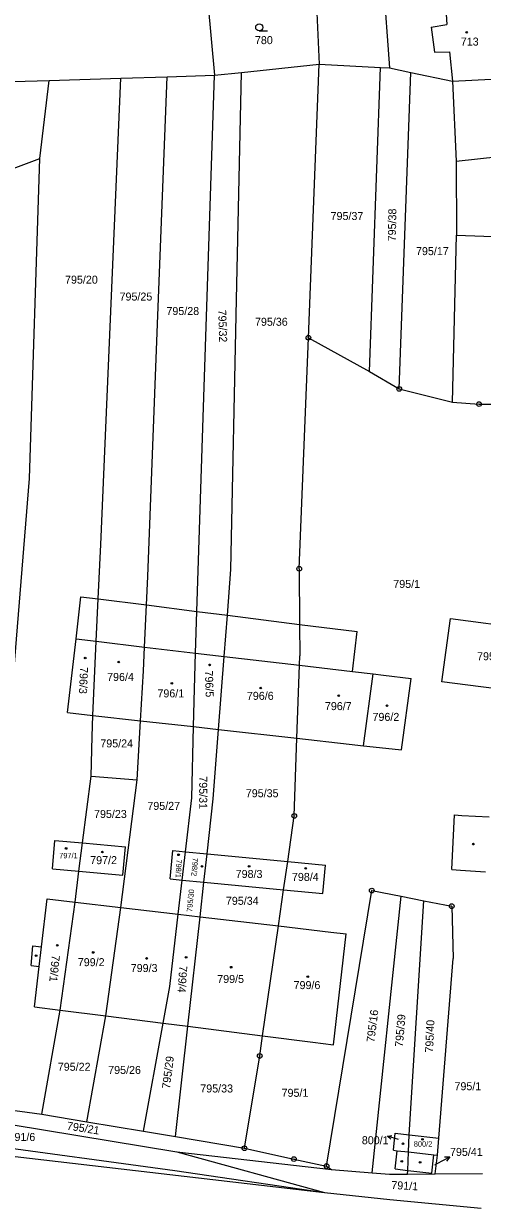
# Model space of a CAD drawing. Extents: x -779596 to -776743, y -1030330 to -1024513.
# Drawn here: x -777938.4 to -777841, y -1025297.1 to -1025045.8 of the extents above; entities that cross this region are included whole.
import ezdxf

# ---------------------------------------------------------------- set-up
doc = ezdxf.new("R2010")
doc.units = 0
for name, color, linetype in [('hranice parcel', 7, 'Continuous'), ('hranice vnitřní', 7, 'Continuous'), ('kultura', 7, 'Continuous'), ('Kód', 7, 'Continuous'), ('č_ parcel šipka', 7, 'Continuous'), ('č_pacel stav_', 7, 'Continuous'), ('č_parcel poz_', 7, 'Continuous')]:
    doc.layers.add(name, color=color, linetype=linetype)

msp = doc.modelspace()

# ---------------------------------------------------------------- linework, layer by layer
at = {"layer": 'hranice parcel'}
for points in [[(-777862.09, -1025036.84), (-777860.73, -1025055.22)], [(-777849, -1025039.22), (-777848.54, -1025046.02)], [(-777899.28, -1025041.33), (-777897.88, -1025056.77)], [(-777876.32, -1025040.31), (-777875.66, -1025054.4)], [(-777851.88, -1025046.55), (-777848.54, -1025046.02)], [(-777851.88, -1025046.55), (-777851.19, -1025051.89)], [(-777851.19, -1025051.89), (-777847.95, -1025051.76)], [(-777847.95, -1025051.76), (-777847.34, -1025058.05)], [(-777892.17, -1025056.16), (-777875.66, -1025054.4)], [(-777877.95, -1025112.5), (-777875.66, -1025054.4)], [(-777875.66, -1025054.4), (-777862.62, -1025055.12)], [(-777864.95, -1025119.67), (-777862.62, -1025055.12)], [(-777862.62, -1025055.12), (-777860.73, -1025055.22)], [(-777860.73, -1025055.22), (-777856.22, -1025056.17)], [(-777933.03, -1025057.86), (-777917.79, -1025057.39)], [(-777922.06, -1025156.39), (-777917.79, -1025057.39)], [(-777917.79, -1025057.39), (-777907.96, -1025057.08)], [(-777910.07, -1025111.37), (-777907.96, -1025057.08)], [(-777907.96, -1025057.08), (-777897.88, -1025056.77)], [(-777900.16, -1025125.11), (-777897.88, -1025056.77)], [(-777897.88, -1025056.77), (-777892.17, -1025056.16)], [(-777893.19, -1025104.41), (-777892.17, -1025056.16)], [(-777858.65, -1025123.38), (-777856.22, -1025056.17)], [(-777856.22, -1025056.17), (-777847.34, -1025058.05)], [(-777847.34, -1025058.05), (-777839.14, -1025057.58)], [(-777945.73, -1025058.25), (-777933.03, -1025057.86)], [(-777934.97, -1025074.43), (-777933.03, -1025057.86)], [(-777847.34, -1025058.05), (-777846.56, -1025074.98)], [(-777941.25, -1025076.77), (-777934.97, -1025074.43)], [(-777937.17, -1025142.4), (-777934.97, -1025074.43)], [(-777846.56, -1025074.98), (-777827.8, -1025072.96)], [(-777846.56, -1025074.98), (-777846.52, -1025090.69)], [(-777847.37, -1025126.17), (-777846.52, -1025090.69)], [(-777846.52, -1025090.69), (-777815.38, -1025091.82)], [(-777894.42, -1025161.7), (-777893.19, -1025104.41)], [(-777912.08, -1025163.17), (-777910.07, -1025111.37)], [(-777879.89, -1025161.57), (-777877.95, -1025112.5)], [(-777877.95, -1025112.5), (-777864.95, -1025119.67)], [(-777864.95, -1025119.67), (-777858.65, -1025123.38)], [(-777901.62, -1025170.61), (-777900.16, -1025125.11)], [(-777858.65, -1025123.38), (-777847.37, -1025126.17)], [(-777847.37, -1025126.17), (-777841.71, -1025126.6)], [(-777841.71, -1025126.6), (-777834.19, -1025126.64)], [(-777942.09, -1025202.75), (-777937.17, -1025142.4)], [(-777922.6, -1025167.95), (-777922.06, -1025156.39)], [(-777912.36, -1025169.25), (-777912.08, -1025163.17)], [(-777895.16, -1025171.43), (-777894.42, -1025161.7)], [(-777879.89, -1025161.57), (-777879.81, -1025173.36)], [(-777927.29, -1025176.46), (-777926.25, -1025167.49)], [(-777926.25, -1025167.49), (-777922.6, -1025167.95)], [(-777923.02, -1025176.96), (-777922.6, -1025167.95)], [(-777922.6, -1025167.95), (-777912.36, -1025169.25)], [(-777912.77, -1025178.17), (-777912.36, -1025169.25)], [(-777912.36, -1025169.25), (-777901.62, -1025170.61)], [(-777901.91, -1025179.45), (-777901.62, -1025170.61)], [(-777901.62, -1025170.61), (-777895.16, -1025171.43)], [(-777895.83, -1025180.17), (-777895.16, -1025171.43)], [(-777895.16, -1025171.43), (-777879.81, -1025173.36)], [(-777879.81, -1025173.36), (-777867.57, -1025174.91)], [(-777879.81, -1025173.36), (-777879.77, -1025180.07)], [(-777849.58, -1025185.54), (-777847.8, -1025172.11)], [(-777847.8, -1025172.11), (-777831.72, -1025174.21)], [(-777868.6, -1025183.37), (-777867.57, -1025174.91)], [(-777929.11, -1025192.08), (-777927.29, -1025176.46)], [(-777923.76, -1025192.68), (-777923.02, -1025176.96)], [(-777913, -1025183.25), (-777912.77, -1025178.17)], [(-777902.15, -1025187.04), (-777901.91, -1025179.45)], [(-777897.02, -1025195.68), (-777895.83, -1025180.17)], [(-777879.84, -1025182.05), (-777879.77, -1025180.07)], [(-777913.59, -1025193.82), (-777913, -1025183.25)], [(-777880.38, -1025197.55), (-777879.84, -1025182.05)], [(-777868.6, -1025183.37), (-777864.19, -1025183.89)], [(-777866.27, -1025199.13), (-777864.19, -1025183.89)], [(-777864.19, -1025183.89), (-777861.98, -1025184.15)], [(-777861.98, -1025184.15), (-777856.09, -1025184.84)], [(-777858.18, -1025200.04), (-777856.09, -1025184.84)], [(-777832.45, -1025187.76), (-777849.58, -1025185.54)], [(-777902.33, -1025195.08), (-777902.15, -1025187.04)], [(-777929.11, -1025192.08), (-777923.76, -1025192.68)], [(-777923.87, -1025197.17), (-777923.76, -1025192.68)], [(-777923.76, -1025192.68), (-777913.59, -1025193.82)], [(-777914.29, -1025206.38), (-777913.59, -1025193.82)], [(-777913.59, -1025193.82), (-777902.33, -1025195.08)], [(-777902.68, -1025210.22), (-777902.33, -1025195.08)], [(-777902.33, -1025195.08), (-777897.02, -1025195.68)], [(-777898.15, -1025210.41), (-777897.02, -1025195.68)], [(-777897.02, -1025195.68), (-777880.38, -1025197.55)], [(-777924.08, -1025205.6), (-777923.87, -1025197.17)], [(-777880.95, -1025214.04), (-777880.38, -1025197.55)], [(-777880.38, -1025197.55), (-777869.32, -1025198.79)], [(-777869.32, -1025198.79), (-777866.27, -1025199.13)], [(-777866.27, -1025199.13), (-777862.82, -1025199.52)], [(-777862.82, -1025199.52), (-777858.18, -1025200.04)], [(-777925.9, -1025219.76), (-777924.08, -1025205.6)], [(-777924.08, -1025205.6), (-777914.29, -1025206.38)], [(-777917.75, -1025233.47), (-777914.29, -1025206.38)], [(-777904.02, -1025221.64), (-777902.68, -1025210.22)], [(-777899.45, -1025222.08), (-777898.15, -1025210.41)], [(-777882.34, -1025223.72), (-777880.95, -1025214.04)], [(-777847.49, -1025225.42), (-777846.9, -1025213.84)], [(-777846.9, -1025213.84), (-777845.33, -1025213.92)], [(-777845.33, -1025213.92), (-777839.53, -1025214.22)], [(-777932.31, -1025225.24), (-777931.77, -1025219.23)], [(-777931.77, -1025219.23), (-777925.9, -1025219.76)], [(-777926.67, -1025225.75), (-777925.9, -1025219.76)], [(-777925.9, -1025219.76), (-777916.82, -1025220.59)], [(-777917.37, -1025226.6), (-777916.82, -1025220.59)], [(-777907.33, -1025227.41), (-777906.75, -1025221.38)], [(-777906.75, -1025221.38), (-777904.02, -1025221.64)], [(-777904.73, -1025227.66), (-777904.02, -1025221.64)], [(-777904.02, -1025221.64), (-777899.45, -1025222.08)], [(-777900.12, -1025228.1), (-777899.45, -1025222.08)], [(-777899.45, -1025222.08), (-777882.34, -1025223.72)], [(-777932.31, -1025225.24), (-777926.67, -1025225.75)], [(-777927.51, -1025232.32), (-777926.67, -1025225.75)], [(-777926.67, -1025225.75), (-777917.37, -1025226.6)], [(-777883.21, -1025229.72), (-777882.34, -1025223.72)], [(-777882.34, -1025223.72), (-777874.34, -1025224.49)], [(-777874.91, -1025230.52), (-777874.34, -1025224.49)], [(-777847.49, -1025225.42), (-777845.63, -1025225.54)], [(-777845.63, -1025225.54), (-777840.34, -1025225.89)], [(-777907.33, -1025227.41), (-777904.73, -1025227.66)], [(-777905.58, -1025234.9), (-777904.73, -1025227.66)], [(-777904.73, -1025227.66), (-777900.12, -1025228.1)], [(-777900.94, -1025235.45), (-777900.12, -1025228.1)], [(-777900.12, -1025228.1), (-777883.21, -1025229.72)], [(-777884.31, -1025237.4), (-777883.21, -1025229.72)], [(-777883.21, -1025229.72), (-777874.91, -1025230.52)], [(-777874.1, -1025288.38), (-777864.48, -1025229.88)], [(-777864.48, -1025229.88), (-777858.24, -1025231.1)], [(-777864.42, -1025289.81), (-777858.24, -1025231.1)], [(-777858.24, -1025231.1), (-777853.42, -1025232.04)], [(-777934.62, -1025241.84), (-777933.44, -1025231.62)], [(-777933.44, -1025231.62), (-777927.51, -1025232.32)], [(-777930.7, -1025255.26), (-777927.51, -1025232.32)], [(-777927.51, -1025232.32), (-777917.75, -1025233.47)], [(-777920.98, -1025256.49), (-777917.75, -1025233.47)], [(-777917.75, -1025233.47), (-777905.58, -1025234.9)], [(-777856.55, -1025281.75), (-777853.42, -1025232.04)], [(-777853.42, -1025232.04), (-777847.51, -1025233.2)], [(-777847.51, -1025233.2), (-777847.19, -1025244.34)], [(-777907.38, -1025250.28), (-777905.58, -1025234.9)], [(-777905.58, -1025234.9), (-777900.94, -1025235.45)], [(-777903.54, -1025258.7), (-777900.94, -1025235.45)], [(-777900.94, -1025235.45), (-777884.31, -1025237.4)], [(-777887.66, -1025260.71), (-777884.31, -1025237.4)], [(-777884.31, -1025237.4), (-777873.2, -1025238.7)], [(-777873.2, -1025238.7), (-777869.9, -1025239.09)], [(-777872.61, -1025262.61), (-777869.9, -1025239.09)], [(-777936.8, -1025245.82), (-777936.45, -1025241.65)], [(-777936.45, -1025241.65), (-777934.62, -1025241.84)], [(-777936.8, -1025245.82), (-777935.11, -1025246.01)], [(-777936.1, -1025254.58), (-777935.11, -1025246.01)], [(-777850.23, -1025282.45), (-777847.19, -1025244.34)], [(-777908.78, -1025258.03), (-777907.38, -1025250.28)], [(-777936.1, -1025254.58), (-777930.7, -1025255.26)], [(-777934.57, -1025277.35), (-777930.7, -1025255.26)], [(-777930.7, -1025255.26), (-777920.98, -1025256.49)], [(-777924.97, -1025278.97), (-777920.98, -1025256.49)], [(-777920.98, -1025256.49), (-777908.78, -1025258.03)], [(-777912.94, -1025281), (-777908.78, -1025258.03)], [(-777908.78, -1025258.03), (-777903.54, -1025258.7)], [(-777906.16, -1025282.14), (-777903.54, -1025258.7)], [(-777903.54, -1025258.7), (-777887.66, -1025260.71)], [(-777888.28, -1025265), (-777887.66, -1025260.71)], [(-777887.66, -1025260.71), (-777876.99, -1025262.06)], [(-777876.99, -1025262.06), (-777872.61, -1025262.61)], [(-777891.53, -1025284.61), (-777888.28, -1025265)], [(-777952.34, -1025274.99), (-777934.57, -1025277.35)], [(-778004.12, -1025278.91), (-777874.51, -1025294.02)], [(-777947.98, -1025278.42), (-777905.89, -1025285.33)], [(-777934.57, -1025277.35), (-777924.97, -1025278.97)], [(-777924.97, -1025278.97), (-777912.94, -1025281)], [(-777912.94, -1025281), (-777906.16, -1025282.14)], [(-777859.89, -1025285.03), (-777859.49, -1025281.42)], [(-777859.49, -1025281.42), (-777856.55, -1025281.75)], [(-777947.97, -1025283.7), (-777906.29, -1025289.35)], [(-777906.16, -1025282.14), (-777891.53, -1025284.61)], [(-777856.7, -1025285.39), (-777856.55, -1025281.75)], [(-777856.55, -1025281.75), (-777850.23, -1025282.45)], [(-777850.51, -1025286.09), (-777850.23, -1025282.45)], [(-777905.89, -1025285.33), (-777873.02, -1025289.08)], [(-777905.89, -1025285.33), (-777874.51, -1025294.02)], [(-777891.53, -1025284.61), (-777881.03, -1025286.91)], [(-777859.89, -1025285.03), (-777859.1, -1025285.12)], [(-777859.54, -1025289), (-777859.1, -1025285.12)], [(-777856.86, -1025289.3), (-777856.7, -1025285.39)], [(-777851.71, -1025289.87), (-777851.27, -1025286)], [(-777851.27, -1025286), (-777850.51, -1025286.09)], [(-777851.03, -1025290.03), (-777850.51, -1025286.09)], [(-777881.03, -1025286.91), (-777874.1, -1025288.38)], [(-777874.1, -1025288.38), (-777873.02, -1025289.08)], [(-777859.54, -1025289), (-777856.86, -1025289.3)], [(-777906.29, -1025289.35), (-777874.51, -1025294.02)], [(-777873.02, -1025289.08), (-777864.42, -1025289.81)], [(-777864.42, -1025289.81), (-777860.72, -1025290.12)], [(-777860.72, -1025290.12), (-777856.9, -1025290.09)], [(-777856.9, -1025290.09), (-777856.86, -1025289.3)], [(-777856.9, -1025290.09), (-777851.03, -1025290.03)], [(-777856.86, -1025289.3), (-777851.71, -1025289.87)], [(-777851.03, -1025290.03), (-777840.98, -1025289.94)], [(-777874.51, -1025294.02), (-777860.63, -1025295.52)], [(-777860.63, -1025295.52), (-777841.25, -1025297.36)]]:
    msp.add_lwpolyline(points, dxfattribs=at)
at = {"layer": 'hranice vnitřní'}
for points in [[(-777927.29, -1025176.46), (-777923.02, -1025176.96)], [(-777923.02, -1025176.96), (-777912.77, -1025178.17)], [(-777912.77, -1025178.17), (-777901.91, -1025179.45)], [(-777901.91, -1025179.45), (-777895.83, -1025180.17)], [(-777895.83, -1025180.17), (-777879.84, -1025182.05)], [(-777879.84, -1025182.05), (-777868.6, -1025183.37)], [(-777935.11, -1025246.01), (-777934.62, -1025241.84)], [(-777859.1, -1025285.12), (-777856.7, -1025285.39)], [(-777856.7, -1025285.39), (-777851.27, -1025286)]]:
    msp.add_lwpolyline(points, dxfattribs=at)
at = {"layer": 'kultura'}
msp.add_lwpolyline([(-777888.39, -1025047.35), (-777886.64, -1025047.35)], dxfattribs=at)
for centre, radius in [((-777888.39, -1025046.6), 0.75), ((-777844.33, -1025047.64), 0.175), ((-777925.34, -1025180.52), 0.175), ((-777918.23, -1025181.37), 0.175), ((-777898.92, -1025181.96), 0.175), ((-777906.95, -1025185.9), 0.175), ((-777888.08, -1025186.88), 0.175), ((-777871.51, -1025188.52), 0.175), ((-777861.24, -1025190.64), 0.175), ((-777929.41, -1025220.94), 0.175), ((-777842.9, -1025220.02), 0.175), ((-777921.7, -1025221.7), 0.175), ((-777905.53, -1025222.29), 0.175), ((-777900.53, -1025224.75), 0.175), ((-777890.54, -1025224.75), 0.175), ((-777878.51, -1025225.17), 0.175), ((-777935.77, -1025243.71), 0.175), ((-777931.27, -1025241.51), 0.175), ((-777923.65, -1025243.03), 0.175), ((-777912.3, -1025244.31), 0.175), ((-777903.92, -1025244.05), 0.175), ((-777894.35, -1025246.17), 0.175), ((-777878.07, -1025248.16), 0.175), ((-777857.86, -1025283.66), 0.175), ((-777853.71, -1025282.72), 0.175), ((-777858.11, -1025287.39), 0.175), ((-777854.22, -1025287.6), 0.175)]:
    msp.add_circle(centre, radius, dxfattribs=at)
at = {"layer": 'Kód'}
for centre, radius in [((-777877.95, -1025112.5), 0.5), ((-777877.95, -1025112.5), 0.032), ((-777858.65, -1025123.38), 0.5), ((-777858.65, -1025123.38), 0.032), ((-777841.71, -1025126.6), 0.5), ((-777841.71, -1025126.6), 0.032), ((-777879.89, -1025161.57), 0.5), ((-777879.89, -1025161.57), 0.032), ((-777880.95, -1025214.04), 0.5), ((-777880.95, -1025214.04), 0.032), ((-777864.48, -1025229.88), 0.5), ((-777864.48, -1025229.88), 0.032), ((-777847.51, -1025233.2), 0.5), ((-777847.51, -1025233.2), 0.032), ((-777888.28, -1025265), 0.5), ((-777888.28, -1025265), 0.032), ((-777891.53, -1025284.61), 0.5), ((-777891.53, -1025284.61), 0.032), ((-777881.03, -1025286.91), 0.5), ((-777881.03, -1025286.91), 0.032), ((-777874.1, -1025288.38), 0.5), ((-777874.1, -1025288.38), 0.032)]:
    msp.add_circle(centre, radius, dxfattribs=at)
at = {"layer": 'č_ parcel šipka'}
for points in [[(-777860.467, -1025282.684), (-777861.128, -1025282.048), (-777860.223, -1025281.9)], [(-777858.78, -1025282.78), (-777861.128, -1025282.048)], [(-777850.58, -1025287.83), (-777847.937, -1025286.413)], [(-777849.054, -1025286.445), (-777847.937, -1025286.413), (-777848.582, -1025287.326)], [(-777851.12, -1025288.12), (-777850.58, -1025287.83)]]:
    msp.add_lwpolyline(points, dxfattribs=at)

# ---------------------------------------------------------------- texts
for s, p in [('795/1', (-777846.92, -1025272.28)), ('795/1', (-777883.64, -1025273.68)), ('800/1', (-777866.596, -1025283.75)), ('795/41', (-777847.87, -1025286.23))]:
    msp.add_text(s, height=1.7, dxfattribs=at).set_placement(p)
at = {"layer": 'č_pacel stav_'}
for s, height, p in [('713', 1.7, (-777845.58, -1025050.47)), ('795/45', 1.7, (-777842.119, -1025180.98)), ('796/4', 1.7, (-777920.7, -1025185.38)), ('796/1', 1.7, (-777910.01, -1025188.87)), ('796/6', 1.7, (-777891.01, -1025189.39)), ('796/7', 1.7, (-777874.44, -1025191.57)), ('796/2', 1.7, (-777864.33, -1025193.86)), ('797/1', 1.14, (-777930.88, -1025223.03)), ('797/2', 1.7, (-777924.29, -1025224.28)), ('798/3', 1.7, (-777893.39, -1025227.21)), ('798/4', 1.7, (-777881.44, -1025227.84)), ('799/2', 1.7, (-777926.92, -1025245.94)), ('799/3', 1.7, (-777915.68, -1025247.19)), ('799/5', 1.7, (-777897.31, -1025249.51)), ('799/6', 1.7, (-777881.09, -1025250.81)), ('800/1', 0.1, (-777858.58, -1025282.58)), ('800/2', 1.14, (-777855.56, -1025284.26))]:
    msp.add_text(s, height=height, dxfattribs=at).set_placement(p)
for s, height, rotation, p in [('796/3', 1.7, 267.70213, (-777926.449, -1025182.397)), ('796/5', 1.7, 271.80216, (-777899.924, -1025183.183)), ('798/1', 1.14, 267.50213, (-777905.989, -1025223.248)), ('798/2', 1.14, 265.20211, (-777902.498, -1025222.856)), ('799/1', 1.7, 264.2021, (-777932.412, -1025243.529)), ('799/4', 1.7, 266.10212, (-777905.355, -1025245.823))]:
    msp.add_text(s, height=height, rotation=rotation, dxfattribs=at).set_placement(p)
at = {"layer": 'č_parcel poz_'}
for s, height, p in [('780', 1.7, (-777889.3, -1025050.16)), ('795/37', 1.7, (-777873.23, -1025087.5)), ('795/17', 1.7, (-777855.09, -1025094.96)), ('795/20', 1.7, (-777929.63, -1025101.02)), ('795/25', 1.7, (-777918.05, -1025104.61)), ('795/28', 1.7, (-777908.1, -1025107.68)), ('795/36', 1.7, (-777889.29, -1025109.96)), ('795/1', 1.7, (-777859.92, -1025165.63)), ('795/24', 1.7, (-777922.14, -1025199.49)), ('795/35', 1.7, (-777891.24, -1025210.07)), ('795/27', 1.7, (-777912.15, -1025212.76)), ('795/23', 1.7, (-777923.47, -1025214.47)), ('795/34', 1.7, (-777895.47, -1025232.91)), ('795/22', 1.7, (-777931.17, -1025268.15)), ('795/26', 1.7, (-777920.47, -1025268.83)), ('795/33', 1.7, (-777900.91, -1025272.76)), ('791/6', 1.7, (-777941.64, -1025283.06)), ('795/41', 0.1, (-777851.12, -1025287.95))]:
    msp.add_text(s, height=height, dxfattribs=at).set_placement(p)
for s, height, rotation, p in [('795/38', 1.7, 89.00071, (-777859.376, -1025092.047)), ('795/32', 1.7, 272.00216, (-777897.124, -1025106.562)), ('795/31', 1.7, 270.00215, (-777901.141, -1025205.62)), ('795/30', 1.14, 84.40067, (-777902.659, -1025234.452)), ('795/16', 1.7, 82.90066, (-777863.933, -1025262.197)), ('795/39', 1.7, 85.30068, (-777857.872, -1025263.155)), ('795/40', 1.7, 87.5007, (-777851.471, -1025264.322)), ('795/29', 1.7, 82.80066, (-777907.363, -1025272.047)), ('795/21', 1.7, 351.00279, (-777929.332, -1025280.624)), ('791/1', 1.7, 356.90284, (-777860.37, -1025293.242))]:
    msp.add_text(s, height=height, rotation=rotation, dxfattribs=at).set_placement(p)

doc.saveas('drawing.dxf')
